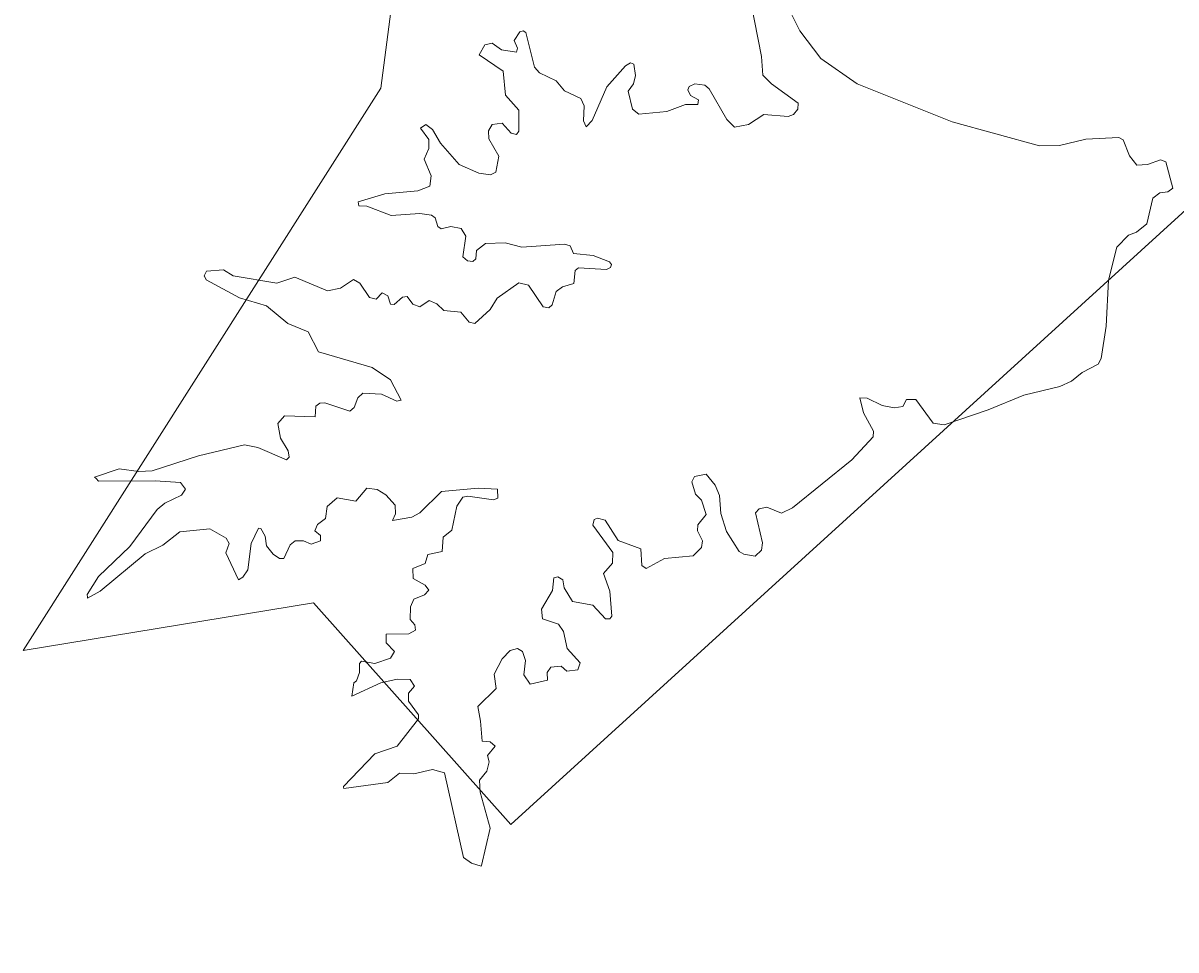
# Model space of a CAD drawing. Extents: x 553962 to 842807, y 8883888 to 9032388.
# Drawn here: x 799241 to 800059, y 9016132 to 9016790 of the extents above; entities that cross this region are included whole.
import ezdxf

# ---------------------------------------------------------------- set-up
doc = ezdxf.new("R2010")
doc.units = 0
doc.header["$LTSCALE"] = 160
doc.layers.add('60', color=7, linetype='Continuous', lineweight=13)

msp = doc.modelspace()

# ---------------------------------------------------------------- linework, layer by layer
at = {"layer": '60'}
for points in [[(805532, 9014193.1), (804657.2, 9014070.6), (803480.3, 9015047.9), (802604.3, 9015162.8), (801223.2, 9016404.6), (800602, 9016352.1), (800077.1, 9016667.2), (799587.2, 9016220.8), (799447.2, 9016378.3), (799240.9, 9016344.3), (799495, 9016743.7), (799627.2, 9017758.1), (800435.6, 9018176.3), (800971.5, 9019227.8), (802447, 9019708.3), (804094.7, 9021658)], [(799778.5, 9016812.6), (799792.3, 9016784.6), (799807.4, 9016764.9), (799833.1, 9016747), (799900.6, 9016720), (799962.6, 9016702.8), (799976.7, 9016703.2), (799995.4, 9016707.7), (800019, 9016708.8), (800021.9, 9016707.1), (800026.4, 9016695.8), (800031.7, 9016689.2), (800039.2, 9016689.7), (800048.5, 9016692.8), (800052.2, 9016691.5), (800057.2, 9016672.7), (800053.6, 9016670.1), (800048.1, 9016669.5), (800043, 9016665.7), (800038.9, 9016647.4), (800031.5, 9016641.5), (800025.7, 9016639.5), (800017.5, 9016630.8), (800011.5, 9016607.5), (800009.8, 9016574.7), (800006.4, 9016551.8), (800004.3, 9016547.8), (799992.8, 9016541.8), (799985.2, 9016535.6), (799977.1, 9016532)], [(799778.5, 9016812.6), (799792.3, 9016784.6), (799807.4, 9016764.9), (799833.1, 9016747), (799900.6, 9016720), (799962.6, 9016702.8), (799976.7, 9016703.2), (799995.4, 9016707.7), (800019, 9016708.8), (800021.9, 9016707.1), (800026.4, 9016695.8), (800031.7, 9016689.2), (800039.2, 9016689.7), (800048.5, 9016692.8), (800052.2, 9016691.5), (800057.2, 9016672.7), (800053.6, 9016670.1), (800048.1, 9016669.5), (800043, 9016665.7), (800038.9, 9016647.4), (800031.5, 9016641.5), (800025.7, 9016639.5), (800017.5, 9016630.8), (800011.5, 9016607.5), (800009.8, 9016574.7), (800006.4, 9016551.8), (800004.3, 9016547.8), (799992.8, 9016541.8), (799985.2, 9016535.6), (799977.1, 9016532)], [(799589.7, 9016777.6), (799593.7, 9016783.8), (799596, 9016784.6), (799597.9, 9016783.3), (799604.1, 9016758.7), (799607.5, 9016754.7), (799619.4, 9016749.1), (799625.3, 9016741.9), (799636.9, 9016736.4), (799639.3, 9016731.3), (799638.9, 9016720.5), (799640.6, 9016716.4), (799644.9, 9016720.9), (799655.5, 9016744.7), (799668.7, 9016759.6), (799672.3, 9016761.7), (799674.6, 9016760.8), (799675.7, 9016752.8), (799674.2, 9016746.8), (799670.6, 9016741.7), (799670.6, 9016741.7), (799673.6, 9016729), (799678.2, 9016725.4), (799697.9, 9016727.2), (799711.2, 9016732.1), (799720.1, 9016732.2), (799720.5, 9016735.6), (799714.8, 9016738.5), (799712.9, 9016742.6), (799713.9, 9016745.1), (799717.8, 9016746.8), (799724.9, 9016746), (799728.1, 9016743.4), (799740.7, 9016721.5), (799746, 9016716), (799756, 9016718.1), (799766.8, 9016725.1), (799784.2, 9016723.7), (799787.8, 9016725.1), (799791, 9016729), (799791.2, 9016733.2), (799772.3, 9016746.8), (799766.2, 9016753), (799765.3, 9016766.3), (799757.7, 9016805)], [(799589.7, 9016777.6), (799593.7, 9016783.8), (799596, 9016784.6), (799597.9, 9016783.3), (799604.1, 9016758.7), (799607.5, 9016754.7), (799619.4, 9016749.1), (799625.3, 9016741.9), (799636.9, 9016736.4), (799639.3, 9016731.3), (799638.9, 9016720.5), (799640.6, 9016716.4), (799644.9, 9016720.9), (799655.5, 9016744.7), (799668.7, 9016759.6), (799672.3, 9016761.7), (799674.6, 9016760.8), (799675.7, 9016752.8), (799674.2, 9016746.8), (799670.6, 9016741.7), (799670.6, 9016741.7), (799673.6, 9016729), (799678.2, 9016725.4), (799697.9, 9016727.2), (799711.2, 9016732.1), (799720.1, 9016732.2), (799720.5, 9016735.6), (799714.8, 9016738.5), (799712.9, 9016742.6), (799713.9, 9016745.1), (799717.8, 9016746.8), (799724.9, 9016746), (799728.1, 9016743.4), (799740.7, 9016721.5), (799746, 9016716), (799756, 9016718.1), (799766.8, 9016725.1), (799784.2, 9016723.7), (799787.8, 9016725.1), (799791, 9016729), (799791.2, 9016733.2), (799772.3, 9016746.8), (799766.2, 9016753), (799765.3, 9016766.3), (799757.7, 9016805)], [(799369.7, 9016610.2), (799369.6, 9016610.4), (799371.1, 9016613.8), (799383.3, 9016614.8), (799390, 9016610.4), (799421, 9016605.3), (799433.8, 9016609.6), (799457.1, 9016599.8), (799466.2, 9016601.7), (799475.4, 9016607.9), (799480.1, 9016605.3), (799486.8, 9016595.2), (799491.7, 9016593.9), (799495.8, 9016598.5), (799499.8, 9016596.2), (799501.8, 9016590.5), (799504.5, 9016590.2), (799510.2, 9016595.3), (799513.7, 9016595.8), (799513.7, 9016595.8), (799517.6, 9016590.3), (799522.5, 9016588.6), (799529.3, 9016593), (799534.6, 9016590.7), (799539.7, 9016585.8), (799551.7, 9016584.8), (799557.6, 9016577.5), (799561.7, 9016576.7), (799572.5, 9016586.5), (799577.5, 9016594.7), (799593, 9016605.5), (799599.8, 9016603.8), (799610.2, 9016588.4), (799614.1, 9016587.9), (799616.6, 9016589.8), (799619.4, 9016599.4), (799623.8, 9016602.6), (799631.9, 9016605.1), (799633, 9016614.2), (799635.3, 9016616.1), (799655.1, 9016614.9), (799658, 9016616.4), (799658.7, 9016618.5), (799657.2, 9016620.4), (799645.7, 9016624.9), (799631.7, 9016626.4), (799629.3, 9016631.9), (799625.3, 9016632.9), (799595.1, 9016630.8), (799583.3, 9016634), (799569.3, 9016633.4), (799562.9, 9016628.5), (799562.4, 9016622.5), (799560.3, 9016620.8), (799556.5, 9016621.1), (799553.1, 9016623.9), (799555.2, 9016638.6), (799552, 9016644.2), (799544.6, 9016645.5), (799537.8, 9016644), (799535.5, 9016645.5), (799533.6, 9016651.6), (799531, 9016653.5), (799522.5, 9016654.8), (799502.2, 9016653.3), (799484.9, 9016660.1), (799479.2, 9016660.2), (799478.8, 9016663.1), (799497.8, 9016668.8), (799521.2, 9016671), (799529.7, 9016674.1), (799530.6, 9016681.6), (799525.7, 9016693.3), (799528.9, 9016700.9), (799528.9, 9016707.3), (799523.2, 9016715.4), (799526.8, 9016717.9), (799531.5, 9016714.5), (799537.2, 9016704.7), (799550.6, 9016689.7), (799564.4, 9016683.5), (799572.7, 9016682.2), (799576.5, 9016684.1), (799578.6, 9016695.4), (799571.6, 9016707.9), (799571.4, 9016713.4), (799573.9, 9016718.1), (799581.1, 9016719), (799587.5, 9016711.8), (799591.3, 9016710.9), (799592.8, 9016713.3), (799592.8, 9016728.3), (799583.5, 9016738.9), (799581.8, 9016755.9), (799564.8, 9016767.4), (799568.8, 9016774.6), (799573.9, 9016775.7), (799580.5, 9016771), (799591.3, 9016769.5), (799592, 9016772.3), (799589.7, 9016777.6)], [(799369.7, 9016610.2), (799369.6, 9016610.4), (799371.1, 9016613.8), (799383.3, 9016614.8), (799390, 9016610.4), (799421, 9016605.3), (799433.8, 9016609.6), (799457.1, 9016599.8), (799466.2, 9016601.7), (799475.4, 9016607.9), (799480.1, 9016605.3), (799486.8, 9016595.2), (799491.7, 9016593.9), (799495.8, 9016598.5), (799499.8, 9016596.2), (799501.8, 9016590.5), (799504.5, 9016590.2), (799510.2, 9016595.3), (799513.7, 9016595.8), (799513.7, 9016595.8), (799517.6, 9016590.3), (799522.5, 9016588.6), (799529.3, 9016593), (799534.6, 9016590.7), (799539.7, 9016585.8), (799551.7, 9016584.8), (799557.6, 9016577.5), (799561.7, 9016576.7), (799572.5, 9016586.5), (799577.5, 9016594.7), (799593, 9016605.5), (799599.8, 9016603.8), (799610.2, 9016588.4), (799614.1, 9016587.9), (799616.6, 9016589.8), (799619.4, 9016599.4), (799623.8, 9016602.6), (799631.9, 9016605.1), (799633, 9016614.2), (799635.3, 9016616.1), (799655.1, 9016614.9), (799658, 9016616.4), (799658.7, 9016618.5), (799657.2, 9016620.4), (799645.7, 9016624.9), (799631.7, 9016626.4), (799629.3, 9016631.9), (799625.3, 9016632.9), (799595.1, 9016630.8), (799583.3, 9016634), (799569.3, 9016633.4), (799562.9, 9016628.5), (799562.4, 9016622.5), (799560.3, 9016620.8), (799556.5, 9016621.1), (799553.1, 9016623.9), (799555.2, 9016638.6), (799552, 9016644.2), (799544.6, 9016645.5), (799537.8, 9016644), (799535.5, 9016645.5), (799533.6, 9016651.6), (799531, 9016653.5), (799522.5, 9016654.8), (799502.2, 9016653.3), (799484.9, 9016660.1), (799479.2, 9016660.2), (799478.8, 9016663.1), (799497.8, 9016668.8), (799521.2, 9016671), (799529.7, 9016674.1), (799530.6, 9016681.6), (799525.7, 9016693.3), (799528.9, 9016700.9), (799528.9, 9016707.3), (799523.2, 9016715.4), (799526.8, 9016717.9), (799531.5, 9016714.5), (799537.2, 9016704.7), (799550.6, 9016689.7), (799564.4, 9016683.5), (799572.7, 9016682.2), (799576.5, 9016684.1), (799578.6, 9016695.4), (799571.6, 9016707.9), (799571.4, 9016713.4), (799573.9, 9016718.1), (799581.1, 9016719), (799587.5, 9016711.8), (799591.3, 9016710.9), (799592.8, 9016713.3), (799592.8, 9016728.3), (799583.5, 9016738.9), (799581.8, 9016755.9), (799564.8, 9016767.4), (799568.8, 9016774.6), (799573.9, 9016775.7), (799580.5, 9016771), (799591.3, 9016769.5), (799592, 9016772.3), (799589.7, 9016777.6)], [(799292.8, 9016466.5), (799291.7, 9016467.6), (799309.2, 9016473.4), (799323.2, 9016471.5), (799332.6, 9016471.9), (799365.4, 9016482.6), (799398.1, 9016490.4), (799407.5, 9016488.5), (799428, 9016479.8), (799429.9, 9016481.7), (799429.1, 9016486.3), (799423.7, 9016495.3), (799421.7, 9016505.7), (799426.5, 9016511), (799448.4, 9016510.4), (799448.8, 9016518), (799451.6, 9016520.1), (799455.2, 9016520.3), (799472.8, 9016514.4), (799476, 9016517), (799478.6, 9016523.8), (799482.2, 9016527.1), (799495.5, 9016526.5), (799506.3, 9016521.4), (799509.3, 9016522.1), (799501.9, 9016536.7), (799488.7, 9016545.4), (799450.7, 9016556.5), (799443.3, 9016570.7), (799429, 9016576.7), (799413.8, 9016589.2), (799394.6, 9016594.9), (799370.9, 9016607.7), (799369.7, 9016610.2)], [(799292.8, 9016466.5), (799291.7, 9016467.6), (799309.2, 9016473.4), (799323.2, 9016471.5), (799332.6, 9016471.9), (799365.4, 9016482.6), (799398.1, 9016490.4), (799407.5, 9016488.5), (799428, 9016479.8), (799429.9, 9016481.7), (799429.1, 9016486.3), (799423.7, 9016495.3), (799421.7, 9016505.7), (799426.5, 9016511), (799448.4, 9016510.4), (799448.8, 9016518), (799451.6, 9016520.1), (799455.2, 9016520.3), (799472.8, 9016514.4), (799476, 9016517), (799478.6, 9016523.8), (799482.2, 9016527.1), (799495.5, 9016526.5), (799506.3, 9016521.4), (799509.3, 9016522.1), (799501.9, 9016536.7), (799488.7, 9016545.4), (799450.7, 9016556.5), (799443.3, 9016570.7), (799429, 9016576.7), (799413.8, 9016589.2), (799394.6, 9016594.9), (799370.9, 9016607.7), (799369.7, 9016610.2)], [(799977.1, 9016532), (799951.5, 9016525.8), (799926.1, 9016515.3), (799894.9, 9016504.8), (799887, 9016505.9), (799874.7, 9016522.7), (799868.1, 9016522.7), (799865.6, 9016517.8), (799859.5, 9016516.7), (799850.9, 9016518.5), (799840.3, 9016523.7), (799835, 9016523.8), (799837.5, 9016513.2), (799844.6, 9016500.3), (799844.5, 9016496.1), (799829.3, 9016479.8), (799787.2, 9016445.8), (799779.5, 9016442), (799769.1, 9016446.2), (799763.6, 9016445.1), (799760.9, 9016442.1), (799766, 9016420.9), (799765.3, 9016415.6), (799760.8, 9016411.4), (799752.6, 9016412.7), (799749.4, 9016414.8), (799740.3, 9016429), (799736.4, 9016441.8), (799735.4, 9016454.5), (799732.2, 9016461.9), (799725.8, 9016469.6), (799717.7, 9016468.1), (799715.8, 9016464.1), (799718.4, 9016455.4), (799722.6, 9016451.1), (799725.8, 9016440.9), (799720.1, 9016433.7), (799719.7, 9016429.4), (799723.3, 9016422.2), (799722.6, 9016417.6), (799716.7, 9016411.6), (799696.3, 9016409.7), (799683.3, 9016402.7), (799680.2, 9016404.8), (799679.5, 9016416.7), (799663.4, 9016422.6), (799654.2, 9016436.9), (799648.7, 9016438.3), (799646.4, 9016437.5), (799645.5, 9016433.3), (799659.7, 9016413.9), (799659.7, 9016413.9), (799659.3, 9016406.5), (799653, 9016399.1), (799657.6, 9016386.5), (799658.9, 9016368.7), (799657.4, 9016367), (799654.4, 9016367), (799645.4, 9016376.5), (799630.9, 9016379.3), (799625, 9016389), (799624.2, 9016394.6), (799620.5, 9016396.7), (799617.7, 9016395.9), (799616.8, 9016386.9), (799609, 9016373.8), (799609.6, 9016366.8), (799621.1, 9016363.2), (799624.7, 9016357.8), (799627.3, 9016345.7), (799636.4, 9016335.6), (799634.9, 9016330.7), (799626.9, 9016329.8), (799623, 9016333.2), (799615.6, 9016332.6), (799613, 9016328.8), (799613.2, 9016323.4), (799600.9, 9016320.5), (799596.5, 9016327.1), (799597.7, 9016337.2), (799595.6, 9016343.8), (799591.9, 9016345.7), (799586.7, 9016344.5), (799581.1, 9016338.5), (799575.4, 9016327.6), (799576.9, 9016317.3), (799563.7, 9016304.5), (799565.8, 9016294.3), (799566.9, 9016280.1), (799572.6, 9016279.5), (799576, 9016276.5), (799570.6, 9016269.9), (799571.8, 9016265.4), (799570.1, 9016258.7), (799565, 9016252.2), (799565.4, 9016243.8), (799572.6, 9016218.3), (799566.4, 9016191.7)], [(799977.1, 9016532), (799951.5, 9016525.8), (799926.1, 9016515.3), (799894.9, 9016504.8), (799887, 9016505.9), (799874.7, 9016522.7), (799868.1, 9016522.7), (799865.6, 9016517.8), (799859.5, 9016516.7), (799850.9, 9016518.5), (799840.3, 9016523.7), (799835, 9016523.8), (799837.5, 9016513.2), (799844.6, 9016500.3), (799844.5, 9016496.1), (799829.3, 9016479.8), (799787.2, 9016445.8), (799779.5, 9016442), (799769.1, 9016446.2), (799763.6, 9016445.1), (799760.9, 9016442.1), (799766, 9016420.9), (799765.3, 9016415.6), (799760.8, 9016411.4), (799752.6, 9016412.7), (799749.4, 9016414.8), (799740.3, 9016429), (799736.4, 9016441.8), (799735.4, 9016454.5), (799732.2, 9016461.9), (799725.8, 9016469.6), (799717.7, 9016468.1), (799715.8, 9016464.1), (799718.4, 9016455.4), (799722.6, 9016451.1), (799725.8, 9016440.9), (799720.1, 9016433.7), (799719.7, 9016429.4), (799723.3, 9016422.2), (799722.6, 9016417.6), (799716.7, 9016411.6), (799696.3, 9016409.7), (799683.3, 9016402.7), (799680.2, 9016404.8), (799679.5, 9016416.7), (799663.4, 9016422.6), (799654.2, 9016436.9), (799648.7, 9016438.3), (799646.4, 9016437.5), (799645.5, 9016433.3), (799659.7, 9016413.9), (799659.7, 9016413.9), (799659.3, 9016406.5), (799653, 9016399.1), (799657.6, 9016386.5), (799658.9, 9016368.7), (799657.4, 9016367), (799654.4, 9016367), (799645.4, 9016376.5), (799630.9, 9016379.3), (799625, 9016389), (799624.2, 9016394.6), (799620.5, 9016396.7), (799617.7, 9016395.9), (799616.8, 9016386.9), (799609, 9016373.8), (799609.6, 9016366.8), (799621.1, 9016363.2), (799624.7, 9016357.8), (799627.3, 9016345.7), (799636.4, 9016335.6), (799634.9, 9016330.7), (799626.9, 9016329.8), (799623, 9016333.2), (799615.6, 9016332.6), (799613, 9016328.8), (799613.2, 9016323.4), (799600.9, 9016320.5), (799596.5, 9016327.1), (799597.7, 9016337.2), (799595.6, 9016343.8), (799591.9, 9016345.7), (799586.7, 9016344.5), (799581.1, 9016338.5), (799575.4, 9016327.6), (799576.9, 9016317.3), (799563.7, 9016304.5), (799565.8, 9016294.3), (799566.9, 9016280.1), (799572.6, 9016279.5), (799576, 9016276.5), (799570.6, 9016269.9), (799571.8, 9016265.4), (799570.1, 9016258.7), (799565, 9016252.2), (799565.4, 9016243.8), (799572.6, 9016218.3), (799566.4, 9016191.7)], [(799286.7, 9016382.2), (799286.5, 9016384.1), (799294.4, 9016396.9), (799316.7, 9016418.2), (799336, 9016444.5), (799341.5, 9016449), (799353.4, 9016454.7), (799356.2, 9016459), (799352.8, 9016463.7), (799334.8, 9016464.9), (799294.4, 9016464.7), (799292.8, 9016466.5)], [(799286.7, 9016382.2), (799286.5, 9016384.1), (799294.4, 9016396.9), (799316.7, 9016418.2), (799336, 9016444.5), (799341.5, 9016449), (799353.4, 9016454.7), (799356.2, 9016459), (799352.8, 9016463.7), (799334.8, 9016464.9), (799294.4, 9016464.7), (799292.8, 9016466.5)], [(799468.5, 9016247.2), (799468.3, 9016247.7), (799490.7, 9016271), (799506.4, 9016276.5), (799521.7, 9016295.8), (799521.7, 9016298.8), (799514.5, 9016308.4), (799514.5, 9016314.1), (799518.9, 9016319), (799515.7, 9016323.9), (799506.4, 9016324.1), (799495, 9016321.5), (799474.3, 9016312), (799475.8, 9016321.5), (799477.7, 9016322.8), (799479.8, 9016328.7), (799479.8, 9016335.1), (799481.3, 9016336.8), (799490.7, 9016335.1), (799501.9, 9016339), (799504.7, 9016343.6), (799498.7, 9016349.8), (799498.8, 9016355.9), (799514.9, 9016356.2), (799519.5, 9016358.9), (799519.1, 9016362.7), (799515.7, 9016366.3), (799515.9, 9016375.5), (799518.3, 9016380.8), (799525.9, 9016384), (799529.1, 9016387.2), (799526.3, 9016390.8), (799517.9, 9016395.5), (799517.6, 9016402.6), (799526.3, 9016406.3), (799528.3, 9016412.6), (799538.4, 9016414.6), (799539.2, 9016424.8), (799545.4, 9016429.8), (799548.8, 9016446.8), (799553.1, 9016453.4), (799556.7, 9016454.1), (799574.8, 9016451.3), (799578, 9016452.6), (799577.7, 9016459), (799564.1, 9016459.6), (799538.1, 9016457.4), (799538.1, 9016457.4), (799522.7, 9016442.2), (799517, 9016439), (799503.2, 9016436.7), (799505.3, 9016441.4), (799505.1, 9016447.7), (799498.5, 9016454.9), (799492.3, 9016458.7), (799484.9, 9016459.8), (799477.2, 9016450.5), (799463.9, 9016452.8), (799456.7, 9016446.6), (799455.6, 9016438.1), (799449.9, 9016433.9), (799448, 9016429.5), (799452, 9016426), (799452, 9016422.4), (799445.4, 9016419.9), (799439.9, 9016422.4), (799434.1, 9016422.4), (799430.6, 9016419.5), (799426.1, 9016409.7), (799422.9, 9016409.7), (799418.4, 9016412.7), (799413.8, 9016418.8), (799412.9, 9016425.6), (799409.7, 9016431.1), (799408, 9016431.3), (799402.9, 9016420.5), (799400.6, 9016401.8), (799397, 9016396.5), (799393.8, 9016394.6), (799384.9, 9016413.7), (799387.2, 9016420.3), (799385.1, 9016424.3), (799373.4, 9016430.7), (799352.1, 9016428.6), (799340.2, 9016419.2), (799327.5, 9016413.1), (799295.6, 9016386.5), (799286.7, 9016381.5), (799286.7, 9016382.2)], [(799468.5, 9016247.2), (799468.3, 9016247.7), (799490.7, 9016271), (799506.4, 9016276.5), (799521.7, 9016295.8), (799521.7, 9016298.8), (799514.5, 9016308.4), (799514.5, 9016314.1), (799518.9, 9016319), (799515.7, 9016323.9), (799506.4, 9016324.1), (799495, 9016321.5), (799474.3, 9016312), (799475.8, 9016321.5), (799477.7, 9016322.8), (799479.8, 9016328.7), (799479.8, 9016335.1), (799481.3, 9016336.8), (799490.7, 9016335.1), (799501.9, 9016339), (799504.7, 9016343.6), (799498.7, 9016349.8), (799498.8, 9016355.9), (799514.9, 9016356.2), (799519.5, 9016358.9), (799519.1, 9016362.7), (799515.7, 9016366.3), (799515.9, 9016375.5), (799518.3, 9016380.8), (799525.9, 9016384), (799529.1, 9016387.2), (799526.3, 9016390.8), (799517.9, 9016395.5), (799517.6, 9016402.6), (799526.3, 9016406.3), (799528.3, 9016412.6), (799538.4, 9016414.6), (799539.2, 9016424.8), (799545.4, 9016429.8), (799548.8, 9016446.8), (799553.1, 9016453.4), (799556.7, 9016454.1), (799574.8, 9016451.3), (799578, 9016452.6), (799577.7, 9016459), (799564.1, 9016459.6), (799538.1, 9016457.4), (799538.1, 9016457.4), (799522.7, 9016442.2), (799517, 9016439), (799503.2, 9016436.7), (799505.3, 9016441.4), (799505.1, 9016447.7), (799498.5, 9016454.9), (799492.3, 9016458.7), (799484.9, 9016459.8), (799477.2, 9016450.5), (799463.9, 9016452.8), (799456.7, 9016446.6), (799455.6, 9016438.1), (799449.9, 9016433.9), (799448, 9016429.5), (799452, 9016426), (799452, 9016422.4), (799445.4, 9016419.9), (799439.9, 9016422.4), (799434.1, 9016422.4), (799430.6, 9016419.5), (799426.1, 9016409.7), (799422.9, 9016409.7), (799418.4, 9016412.7), (799413.8, 9016418.8), (799412.9, 9016425.6), (799409.7, 9016431.1), (799408, 9016431.3), (799402.9, 9016420.5), (799400.6, 9016401.8), (799397, 9016396.5), (799393.8, 9016394.6), (799384.9, 9016413.7), (799387.2, 9016420.3), (799385.1, 9016424.3), (799373.4, 9016430.7), (799352.1, 9016428.6), (799340.2, 9016419.2), (799327.5, 9016413.1), (799295.6, 9016386.5), (799286.7, 9016381.5), (799286.7, 9016382.2)], [(799566.4, 9016191.7), (799566.2, 9016191.1), (799559.3, 9016193.3), (799553.7, 9016197.3), (799540.1, 9016257.4), (799531.7, 9016259.9), (799518.3, 9016256.7), (799508.1, 9016257.2), (799500, 9016250.6), (799468.7, 9016246.3), (799468.5, 9016247.2)], [(799566.4, 9016191.7), (799566.2, 9016191.1), (799559.3, 9016193.3), (799553.7, 9016197.3), (799540.1, 9016257.4), (799531.7, 9016259.9), (799518.3, 9016256.7), (799508.1, 9016257.2), (799500, 9016250.6), (799468.7, 9016246.3), (799468.5, 9016247.2)]]:
    msp.add_lwpolyline(points, dxfattribs=at)

doc.saveas('drawing.dxf')
